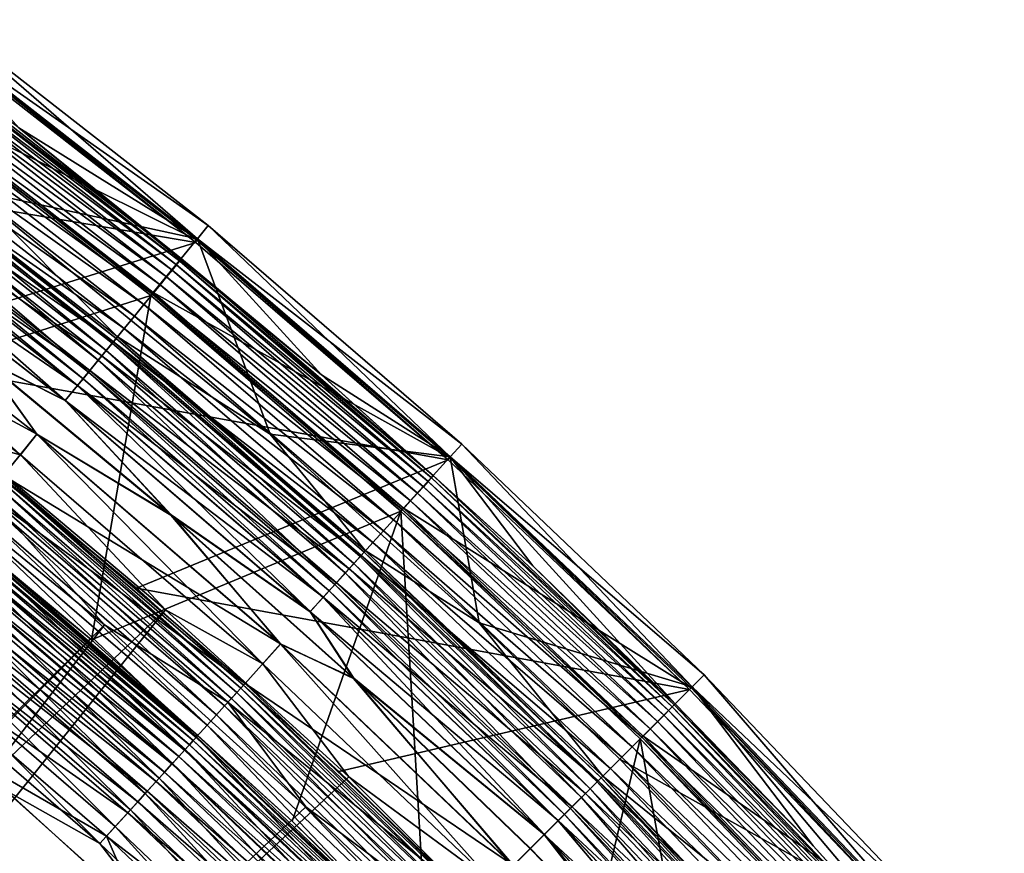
# Model space of a CAD drawing. Header units: metres. Extents: x -901 to 901, y -486 to 401.
# Tile 362 of 362: x 822 to 851, y 337 to 361. Entities that reach past the tile are written whole.
import ezdxf

# ---------------------------------------------------------------- set-up
doc = ezdxf.new("R2010")
doc.units = ezdxf.units.M

msp = doc.modelspace()

# ---------------------------------------------------------------- linework, layer by layer
at = {"layer": 'top'}
for points in [[(819.42395, 360.768036, -98), (818.232483, 359.16156, -98), (827.133362, 354.751526, -98)], [(827.106201, 354.669983, -107.314049), (819.402283, 360.676544, -107.314049), (819.42395, 360.768036, -98)], [(827.133362, 354.751526, -98), (827.106201, 354.669983, -107.314049), (819.42395, 360.768036, -98)], [(827.106201, 354.669983, -107.314049), (808.000305, 357.916626, -613.146606), (819.402283, 360.676544, -107.314049)], [(825.789246, 353.113708, -107.279144), (818.161804, 359.066254, -107.279144), (815.656799, 349.89209, -613.111694)], [(825.864502, 353.205475, -98), (818.232483, 359.16156, -98), (818.161804, 359.066254, -107.279144)], [(825.789246, 353.113708, -107.279144), (825.864502, 353.205475, -98), (818.161804, 359.066254, -107.279144)], [(818.232483, 359.16156, -98), (825.864502, 353.205475, -98), (827.133362, 354.751526, -98)], [(816.877258, 351.476166, -613.146606), (808.000305, 357.916626, -613.146606), (827.106201, 354.669983, -107.314049)], [(827.133362, 354.751526, -98), (825.864502, 353.205475, -98), (834.538269, 348.363983, -98)], [(834.499084, 348.295441, -107.314049), (827.106201, 354.669983, -107.314049), (827.133362, 354.751526, -98)], [(834.538269, 348.363983, -98), (834.499084, 348.295441, -107.314049), (827.133362, 354.751526, -98)], [(834.499084, 348.295441, -107.314049), (816.877258, 351.476166, -613.146606), (827.106201, 354.669983, -107.314049)], [(824.058167, 343.024353, -613.111694), (825.789246, 353.113708, -107.279144), (815.656799, 349.89209, -613.111694)], [(833.115417, 346.794098, -107.279144), (825.789246, 353.113708, -107.279144), (824.058167, 343.024353, -613.111694)], [(833.195068, 346.88205, -98), (825.864502, 353.205475, -98), (825.789246, 353.113708, -107.279144)], [(833.115417, 346.794098, -107.279144), (833.195068, 346.88205, -98), (825.789246, 353.113708, -107.279144)], [(825.864502, 353.205475, -98), (833.195068, 346.88205, -98), (834.538269, 348.363983, -98)], [(816.877258, 351.476166, -613.146606), (825.368408, 344.534973, -613.146606), (821.435547, 347.788361, -613.819397)], [(825.368408, 344.534973, -613.146606), (816.877258, 351.476166, -613.146606), (834.499084, 348.295441, -107.314049)], [(820.174988, 346.252655, -613.591614), (824.058167, 343.024353, -613.111694), (815.656799, 349.89209, -613.111694)], [(834.538269, 348.363983, -98), (833.195068, 346.88205, -98), (841.62085, 341.62085, -98)], [(841.566772, 341.567169, -107.314049), (834.499084, 348.295441, -107.314049), (834.538269, 348.363983, -98)], [(841.62085, 341.62085, -98), (841.566772, 341.567169, -107.314049), (834.538269, 348.363983, -98)], [(841.566772, 341.567169, -107.314049), (825.368408, 344.534973, -613.146606), (834.499084, 348.295441, -107.314049)], [(821.365723, 347.703308, -614.487244), (821.435547, 347.788361, -613.819397), (828.429077, 341.61319, -614.487244)], [(821.435547, 347.788361, -613.819397), (828.502991, 341.694733, -613.819397), (828.429077, 341.61319, -614.487244)], [(821.435547, 347.788361, -613.819397), (825.368408, 344.534973, -613.146606), (828.502991, 341.694733, -613.819397)], [(821.105286, 347.386017, -615.778259), (821.25531, 347.568848, -615.142639), (828.153381, 341.309021, -615.778259)], [(821.25531, 347.568848, -615.142639), (821.365723, 347.703308, -614.487244), (828.312256, 341.484283, -615.142639)], [(821.25531, 347.568848, -615.142639), (828.312256, 341.484283, -615.142639), (828.153381, 341.309021, -615.778259)], [(821.365723, 347.703308, -614.487244), (828.429077, 341.61319, -614.487244), (828.312256, 341.484283, -615.142639)], [(820.916626, 347.156158, -616.387024), (821.105286, 347.386017, -615.778259), (827.953674, 341.088715, -616.387024)], [(821.105286, 347.386017, -615.778259), (828.153381, 341.309021, -615.778259), (827.953674, 341.088715, -616.387024)], [(820.691467, 346.881836, -616.963562), (820.916626, 347.156158, -616.387024), (827.715332, 340.825775, -616.963562)], [(820.916626, 347.156158, -616.387024), (827.953674, 341.088715, -616.387024), (827.715332, 340.825775, -616.963562)], [(820.43219, 346.565948, -617.502808), (820.691467, 346.881836, -616.963562), (827.440857, 340.522949, -617.502808)], [(820.691467, 346.881836, -616.963562), (827.715332, 340.825775, -616.963562), (827.440857, 340.522949, -617.502808)], [(829.930359, 337.71463, -613.111694), (833.115417, 346.794098, -107.279144), (824.058167, 343.024353, -613.111694)], [(833.115417, 346.794098, -107.279144), (829.930359, 337.71463, -613.111694), (833.879395, 333.879395, -613.111694)], [(840.206604, 340.206604, -98), (833.195068, 346.88205, -98), (833.115417, 346.794098, -107.279144)], [(840.122681, 340.12265, -107.279144), (840.206604, 340.206604, -98), (833.115417, 346.794098, -107.279144)], [(840.122681, 340.12265, -107.279144), (833.115417, 346.794098, -107.279144), (833.879395, 333.879395, -613.111694)], [(833.195068, 346.88205, -98), (840.206604, 340.206604, -98), (841.62085, 341.62085, -98)], [(820.141052, 346.211304, -617.999878), (820.43219, 346.565948, -617.502808), (827.132751, 340.183014, -617.999878)], [(820.43219, 346.565948, -617.502808), (827.440857, 340.522949, -617.502808), (827.132751, 340.183014, -617.999878)], [(819.820679, 345.820984, -618.449951), (820.141052, 346.211304, -617.999878), (826.793579, 339.808868, -618.449951)], [(819.939453, 345.965637, -614.98877), (827.032593, 340.07254, -614.5354), (820.046448, 346.096039, -614.5354)], [(820.046448, 346.096039, -614.5354), (827.115967, 340.164459, -614.067932), (820.125183, 346.191956, -614.067932)], [(820.046448, 346.096039, -614.5354), (827.032593, 340.07254, -614.5354), (827.115967, 340.164459, -614.067932)], [(827.16864, 340.222626, -613.591614), (820.174988, 346.252655, -613.591614), (820.125183, 346.191956, -614.067932)], [(820.125183, 346.191956, -614.067932), (827.115967, 340.164459, -614.067932), (827.16864, 340.222626, -613.591614)], [(820.141052, 346.211304, -617.999878), (827.132751, 340.183014, -617.999878), (826.793579, 339.808868, -618.449951)], [(824.058167, 343.024353, -613.111694), (820.174988, 346.252655, -613.591614), (827.16864, 340.222626, -613.591614)], [(819.47406, 345.398682, -618.849182), (819.820679, 345.820984, -618.449951), (826.426697, 339.404053, -618.849182)], [(826.776855, 339.790375, -615.422974), (819.804871, 345.801697, -615.422974), (819.644287, 345.606049, -615.834167)], [(819.804871, 345.801697, -615.422974), (826.919312, 339.94754, -614.98877), (819.939453, 345.965637, -614.98877)], [(819.804871, 345.801697, -615.422974), (826.776855, 339.790375, -615.422974), (826.919312, 339.94754, -614.98877)], [(819.820679, 345.820984, -618.449951), (826.793579, 339.808868, -618.449951), (826.426697, 339.404053, -618.849182)], [(819.939453, 345.965637, -614.98877), (826.919312, 339.94754, -614.98877), (827.032593, 340.07254, -614.5354)], [(826.606873, 339.602844, -615.834167), (819.644287, 345.606049, -615.834167), (819.459351, 345.380737, -616.218872)], [(826.606873, 339.602844, -615.834167), (826.776855, 339.790375, -615.422974), (819.644287, 345.606049, -615.834167)], [(819.104431, 344.948334, -619.19397), (819.47406, 345.398682, -618.849182), (826.0354, 338.972382, -619.19397)], [(826.411072, 339.386841, -616.218872), (819.459351, 345.380737, -616.218872), (819.251709, 345.127777, -616.573364)], [(826.411072, 339.386841, -616.218872), (826.606873, 339.602844, -615.834167), (819.459351, 345.380737, -616.218872)], [(819.47406, 345.398682, -618.849182), (826.426697, 339.404053, -618.849182), (826.0354, 338.972382, -619.19397)], [(818.714966, 344.473877, -619.480652), (819.104431, 344.948334, -619.19397), (825.623169, 338.517578, -619.480652)], [(826.191345, 339.144379, -616.573364), (819.251709, 345.127777, -616.573364), (819.023193, 344.849365, -616.894409)], [(819.104431, 344.948334, -619.19397), (826.0354, 338.972382, -619.19397), (825.623169, 338.517578, -619.480652)], [(826.411072, 339.386841, -616.218872), (819.251709, 345.127777, -616.573364), (826.191345, 339.144379, -616.573364)], [(825.949402, 338.877502, -616.894409), (819.023193, 344.849365, -616.894409), (818.776001, 344.548157, -617.179138)], [(826.191345, 339.144379, -616.573364), (819.023193, 344.849365, -616.894409), (825.949402, 338.877502, -616.894409)], [(818.309204, 343.979462, -619.706055), (818.714966, 344.473877, -619.480652), (825.193604, 338.04364, -619.706055)], [(818.512329, 344.226929, -617.425049), (825.687683, 338.588776, -617.179138), (818.776001, 344.548157, -617.179138)], [(818.714966, 344.473877, -619.480652), (825.623169, 338.517578, -619.480652), (825.193604, 338.04364, -619.706055)], [(818.776001, 344.548157, -617.179138), (825.687683, 338.588776, -617.179138), (825.949402, 338.877502, -616.894409)], [(825.368408, 344.534973, -613.146606), (831.302612, 339.169159, -613.146606), (828.502991, 341.694733, -613.819397)], [(841.566772, 341.567169, -107.314049), (831.302612, 339.169159, -613.146606), (825.368408, 344.534973, -613.146606)], [(825.40863, 338.280884, -617.425049), (818.512329, 344.226929, -617.425049), (818.234558, 343.888519, -617.629578)], [(825.687683, 338.588776, -617.179138), (818.512329, 344.226929, -617.425049), (825.40863, 338.280884, -617.425049)], [(825.114563, 337.956482, -617.629578), (818.234558, 343.888519, -617.629578), (817.647156, 343.172913, -617.90625)], [(817.891479, 343.470581, -619.86853), (818.309204, 343.979462, -619.706055), (824.751465, 337.555847, -619.86853)], [(825.40863, 338.280884, -617.425049), (818.234558, 343.888519, -617.629578), (825.114563, 337.956482, -617.629578)], [(818.309204, 343.979462, -619.706055), (825.193604, 338.04364, -619.706055), (824.751465, 337.555847, -619.86853)], [(817.466675, 342.952972, -619.966919), (817.891479, 343.470581, -619.86853), (824.301758, 337.059692, -619.966919)], [(817.891479, 343.470581, -619.86853), (824.751465, 337.555847, -619.86853), (824.301758, 337.059692, -619.966919)], [(817.647156, 343.172913, -617.90625), (820.340759, 339.662231, -618), (824.492798, 337.270508, -617.90625)], [(817.647156, 343.172913, -617.90625), (824.492798, 337.270508, -617.90625), (825.114563, 337.956482, -617.629578)], [(824.301758, 337.059692, -619.966919), (821.566162, 338.597748, -620), (817.466675, 342.952972, -619.966919)], [(829.930359, 337.71463, -613.111694), (824.058167, 343.024353, -613.111694), (827.16864, 340.222626, -613.591614)], [(828.153381, 341.309021, -615.778259), (828.312256, 341.484283, -615.142639), (834.893616, 334.893616, -615.778259)], [(828.312256, 341.484283, -615.142639), (828.429077, 341.61319, -614.487244), (835.060852, 335.060852, -615.142639)], [(828.312256, 341.484283, -615.142639), (835.060852, 335.060852, -615.142639), (834.893616, 334.893616, -615.778259)], [(828.429077, 341.61319, -614.487244), (828.502991, 341.694733, -613.819397), (835.183899, 335.183868, -614.487244)], [(828.429077, 341.61319, -614.487244), (835.183899, 335.183868, -614.487244), (835.060852, 335.060852, -615.142639)], [(828.502991, 341.694733, -613.819397), (835.261719, 335.261719, -613.819397), (835.183899, 335.183868, -614.487244)], [(828.502991, 341.694733, -613.819397), (831.302612, 339.169159, -613.146606), (835.261719, 335.261719, -613.819397)], [(835.293396, 335.293396, -613.146606), (831.302612, 339.169159, -613.146606), (841.566772, 341.567169, -107.314049)], [(848.295044, 334.49942, -107.314049), (835.293396, 335.293396, -613.146606), (841.566772, 341.567169, -107.314049)], [(841.62085, 341.62085, -98), (840.206604, 340.206604, -98), (848.364014, 334.538269, -98)], [(848.295044, 334.49942, -107.314049), (841.566772, 341.567169, -107.314049), (841.62085, 341.62085, -98)], [(848.364014, 334.538269, -98), (848.295044, 334.49942, -107.314049), (841.62085, 341.62085, -98)], [(827.953674, 341.088715, -616.387024), (828.153381, 341.309021, -615.778259), (834.68335, 334.68335, -616.387024)], [(828.153381, 341.309021, -615.778259), (834.893616, 334.893616, -615.778259), (834.68335, 334.68335, -616.387024)], [(827.715332, 340.825775, -616.963562), (827.953674, 341.088715, -616.387024), (834.432373, 334.432404, -616.963562)], [(827.953674, 341.088715, -616.387024), (834.68335, 334.68335, -616.387024), (834.432373, 334.432404, -616.963562)], [(827.440857, 340.522949, -617.502808), (827.715332, 340.825775, -616.963562), (834.143433, 334.143402, -617.502808)], [(827.715332, 340.825775, -616.963562), (834.432373, 334.432404, -616.963562), (834.143433, 334.143402, -617.502808)], [(827.132751, 340.183014, -617.999878), (827.440857, 340.522949, -617.502808), (833.81897, 333.81897, -617.999878)], [(827.440857, 340.522949, -617.502808), (834.143433, 334.143402, -617.502808), (833.81897, 333.81897, -617.999878)], [(826.793579, 339.808868, -618.449951), (827.132751, 340.183014, -617.999878), (833.461914, 333.461914, -618.449951)], [(826.919312, 339.94754, -614.98877), (833.713562, 333.713531, -614.5354), (827.032593, 340.07254, -614.5354)], [(827.032593, 340.07254, -614.5354), (833.80127, 333.80127, -614.067932), (827.115967, 340.164459, -614.067932)], [(827.032593, 340.07254, -614.5354), (833.713562, 333.713531, -614.5354), (833.80127, 333.80127, -614.067932)], [(827.115967, 340.164459, -614.067932), (833.856812, 333.856781, -613.591614), (827.16864, 340.222626, -613.591614)], [(827.115967, 340.164459, -614.067932), (833.80127, 333.80127, -614.067932), (833.856812, 333.856781, -613.591614)], [(827.132751, 340.183014, -617.999878), (833.81897, 333.81897, -617.999878), (833.461914, 333.461914, -618.449951)], [(827.16864, 340.222626, -613.591614), (833.856812, 333.856781, -613.591614), (829.930359, 337.71463, -613.111694)], [(840.122681, 340.12265, -107.279144), (833.879395, 333.879395, -613.111694), (837.714661, 329.930359, -613.111694)], [(843.024353, 324.058167, -613.111694), (840.122681, 340.12265, -107.279144), (837.714661, 329.930359, -613.111694)], [(846.88208, 333.195099, -98), (840.206604, 340.206604, -98), (840.122681, 340.12265, -107.279144)], [(846.794128, 333.115387, -107.279144), (846.88208, 333.195099, -98), (840.122681, 340.12265, -107.279144)], [(846.794128, 333.115387, -107.279144), (840.122681, 340.12265, -107.279144), (843.024353, 324.058167, -613.111694)], [(840.206604, 340.206604, -98), (846.88208, 333.195099, -98), (848.364014, 334.538269, -98)], [(826.426697, 339.404053, -618.849182), (826.793579, 339.808868, -618.449951), (833.075562, 333.075592, -618.849182)], [(833.444275, 333.444275, -615.422974), (826.776855, 339.790375, -615.422974), (826.606873, 339.602844, -615.834167)], [(826.919312, 339.94754, -614.98877), (826.776855, 339.790375, -615.422974), (833.594238, 333.594238, -614.98877)], [(826.776855, 339.790375, -615.422974), (833.444275, 333.444275, -615.422974), (833.594238, 333.594238, -614.98877)], [(826.793579, 339.808868, -618.449951), (833.461914, 333.461914, -618.449951), (833.075562, 333.075592, -618.849182)], [(826.919312, 339.94754, -614.98877), (833.594238, 333.594238, -614.98877), (833.713562, 333.713531, -614.5354)], [(825.43811, 335.10556, -618), (820.340759, 339.662231, -618), (796.362305, 329.929504, -618)], [(820.340759, 339.662231, -618), (825.43811, 335.10556, -618), (824.492798, 337.270508, -617.90625)], [(833.265259, 333.265289, -615.834167), (826.606873, 339.602844, -615.834167), (826.411072, 339.386841, -616.218872)], [(833.265259, 333.265289, -615.834167), (833.444275, 333.444275, -615.422974), (826.606873, 339.602844, -615.834167)], [(832.827759, 332.827759, -616.573364), (826.191345, 339.144379, -616.573364), (825.949402, 338.877502, -616.894409)], [(826.0354, 338.972382, -619.19397), (826.426697, 339.404053, -618.849182), (832.663574, 332.663605, -619.19397)], [(833.059143, 333.059143, -616.218872), (826.411072, 339.386841, -616.218872), (826.191345, 339.144379, -616.573364)], [(833.059143, 333.059143, -616.218872), (826.191345, 339.144379, -616.573364), (832.827759, 332.827759, -616.573364)], [(833.059143, 333.059143, -616.218872), (833.265259, 333.265289, -615.834167), (826.411072, 339.386841, -616.218872)], [(826.426697, 339.404053, -618.849182), (833.075562, 333.075592, -618.849182), (832.663574, 332.663605, -619.19397)], [(831.302612, 339.169159, -613.146606), (835.293396, 335.293396, -613.146606), (835.261719, 335.261719, -613.819397)], [(825.623169, 338.517578, -619.480652), (826.0354, 338.972382, -619.19397), (832.229553, 332.229553, -619.480652)], [(825.687683, 338.588776, -617.179138), (832.573059, 332.573059, -616.894409), (825.949402, 338.877502, -616.894409)], [(825.949402, 338.877502, -616.894409), (832.573059, 332.573059, -616.894409), (832.827759, 332.827759, -616.573364)], [(826.0354, 338.972382, -619.19397), (832.663574, 332.663605, -619.19397), (832.229553, 332.229553, -619.480652)], [(821.566162, 338.597748, -620), (826.742859, 333.882751, -620), (796.362305, 329.929504, -620)], [(826.742859, 333.882751, -620), (821.566162, 338.597748, -620), (824.301758, 337.059692, -619.966919)], [(832.297485, 332.297516, -617.179138), (825.687683, 338.588776, -617.179138), (825.40863, 338.280884, -617.425049)], [(832.573059, 332.573059, -616.894409), (825.687683, 338.588776, -617.179138), (832.297485, 332.297516, -617.179138)], [(832.003662, 332.003662, -617.425049), (825.40863, 338.280884, -617.425049), (825.114563, 337.956482, -617.629578)], [(825.193604, 338.04364, -619.706055), (825.623169, 338.517578, -619.480652), (831.777283, 331.777252, -619.706055)], [(832.297485, 332.297516, -617.179138), (825.40863, 338.280884, -617.425049), (832.003662, 332.003662, -617.425049)], [(825.623169, 338.517578, -619.480652), (832.229553, 332.229553, -619.480652), (831.777283, 331.777252, -619.706055)], [(824.751465, 337.555847, -619.86853), (825.193604, 338.04364, -619.706055), (831.311707, 331.311737, -619.86853)], [(825.193604, 338.04364, -619.706055), (831.777283, 331.777252, -619.706055), (831.311707, 331.311737, -619.86853)], [(825.114563, 337.956482, -617.629578), (824.492798, 337.270508, -617.90625), (831.694031, 331.694061, -617.629578)], [(825.114563, 337.956482, -617.629578), (831.694031, 331.694061, -617.629578), (832.003662, 332.003662, -617.425049)], [(833.856812, 333.856781, -613.591614), (833.879395, 333.879395, -613.111694), (829.930359, 337.71463, -613.111694)], [(824.301758, 337.059692, -619.966919), (824.751465, 337.555847, -619.86853), (830.838196, 330.838226, -619.966919)], [(824.751465, 337.555847, -619.86853), (831.311707, 331.311737, -619.86853), (830.838196, 330.838226, -619.966919)], [(824.492798, 337.270508, -617.90625), (825.43811, 335.10556, -618), (831.039429, 331.039398, -617.90625)], [(824.492798, 337.270508, -617.90625), (831.039429, 331.039398, -617.90625), (831.694031, 331.694061, -617.629578)], [(830.838196, 330.838226, -619.966919), (826.742859, 333.882751, -620), (824.301758, 337.059692, -619.966919)]]:
    msp.add_3dface(points, dxfattribs=at)
at = {"layer": 'top0'}
for points in [[(819.445557, 360.797913, -87), (827.156555, 354.780212, -87), (820.529846, 356.217529, -87)], [(821.929138, 358.033752, -5.947641), (827.156555, 354.780212, -87), (819.445557, 360.797913, -87)], [(826.694031, 354.195435, -5.365363), (819.014832, 360.187073, -5.365363), (818.960876, 360.114258, -4.786941)], [(821.929138, 358.033752, -5.947641), (819.014832, 360.187073, -5.365363), (826.694031, 354.195435, -5.365363)], [(818.754028, 359.835449, -3.667668), (826.543701, 354.012299, -4.218875), (818.873718, 359.996765, -4.218875)], [(826.636536, 354.125397, -4.786941), (818.960876, 360.114258, -4.786941), (818.873718, 359.996765, -4.218875)], [(818.873718, 359.996765, -4.218875), (826.543701, 354.012299, -4.218875), (826.636536, 354.125397, -4.786941)], [(826.694031, 354.195435, -5.365363), (818.960876, 360.114258, -4.786941), (826.636536, 354.125397, -4.786941)], [(818.42157, 359.387268, -2.639013), (826.255188, 353.660767, -3.139467), (818.602783, 359.631531, -3.139467)], [(826.41626, 353.857056, -3.667668), (818.754028, 359.835449, -3.667668), (818.602783, 359.631531, -3.139467)], [(818.602783, 359.631531, -3.139467), (826.255188, 353.660767, -3.139467), (826.41626, 353.857056, -3.667668)], [(826.543701, 354.012299, -4.218875), (818.754028, 359.835449, -3.667668), (826.41626, 353.857056, -3.667668)], [(818.212402, 359.105286, -2.170691), (826.062256, 353.42572, -2.639013), (818.42157, 359.387268, -2.639013)], [(818.42157, 359.387268, -2.639013), (826.062256, 353.42572, -2.639013), (826.255188, 353.660767, -3.139467)], [(817.977173, 358.788147, -1.738888), (825.839478, 353.154327, -2.170691), (818.212402, 359.105286, -2.170691)], [(818.212402, 359.105286, -2.170691), (825.839478, 353.154327, -2.170691), (826.062256, 353.42572, -2.639013)], [(825.588989, 352.849091, -1.738888), (817.977173, 358.788147, -1.738888), (817.717834, 358.438599, -1.34779)], [(825.588989, 352.849091, -1.738888), (825.839478, 353.154327, -2.170691), (817.977173, 358.788147, -1.738888)], [(825.312805, 352.512665, -1.34779), (817.717834, 358.438599, -1.34779), (817.437012, 358.060028, -1.000777)], [(825.312805, 352.512665, -1.34779), (825.588989, 352.849091, -1.738888), (817.717834, 358.438599, -1.34779)], [(825.013794, 352.148346, -1.000777), (817.437012, 358.060028, -1.000777), (817.137329, 357.655975, -0.70103)], [(825.013794, 352.148346, -1.000777), (825.312805, 352.512665, -1.34779), (817.437012, 358.060028, -1.000777)], [(821.929138, 358.033752, -5.947641), (830.792236, 350.788452, -5.947641), (827.156555, 354.780212, -87)], [(830.792236, 350.788452, -5.947641), (821.929138, 358.033752, -5.947641), (826.694031, 354.195435, -5.365363)], [(824.69458, 351.75946, -0.70103), (817.137329, 357.655975, -0.70103), (816.82135, 357.230011, -0.451727)], [(816.942566, 357.393433, -4.312942), (817.107971, 357.616394, -4.82471), (824.487183, 351.506775, -4.312942)], [(817.107971, 357.616394, -4.82471), (817.210876, 357.755096, -5.381563), (824.66333, 351.721375, -4.82471)], [(817.107971, 357.616394, -4.82471), (824.66333, 351.721375, -4.82471), (824.487183, 351.506775, -4.312942)], [(824.69458, 351.75946, -0.70103), (825.013794, 352.148346, -1.000777), (817.137329, 357.655975, -0.70103)], [(817.210876, 357.755096, -5.381563), (817.237122, 357.820129, -5.959025), (824.772888, 351.854858, -5.381563)], [(817.210876, 357.755096, -5.381563), (824.772888, 351.854858, -5.381563), (824.66333, 351.721375, -4.82471)], [(817.237122, 357.820129, -5.959025), (824.804626, 351.914398, -5.959025), (824.772888, 351.854858, -5.381563)], [(824.804626, 351.914398, -5.959025), (817.237122, 357.820129, -5.959025), (820.529846, 356.217529, -87)], [(816.721436, 357.095337, -3.865118), (816.942566, 357.393433, -4.312942), (824.251709, 351.21991, -3.865118)], [(816.942566, 357.393433, -4.312942), (824.487183, 351.506775, -4.312942), (824.251709, 351.21991, -3.865118)], [(816.452759, 356.733093, -3.497899), (816.721436, 357.095337, -3.865118), (823.965576, 350.871277, -3.497899)], [(824.358093, 351.349487, -0.451727), (816.82135, 357.230011, -0.451727), (816.491943, 356.785919, -0.255695)], [(816.721436, 357.095337, -3.865118), (824.251709, 351.21991, -3.865118), (823.965576, 350.871277, -3.497899)], [(824.358093, 351.349487, -0.451727), (824.69458, 351.75946, -0.70103), (816.82135, 357.230011, -0.451727)], [(824.007324, 350.922089, -0.255695), (816.491943, 356.785919, -0.255695), (816.152771, 356.328674, -0.114353)], [(816.30365, 356.532074, -3.348771), (816.452759, 356.733093, -3.497899), (823.806763, 350.677795, -3.348771)], [(816.452759, 356.733093, -3.497899), (823.965576, 350.871277, -3.497899), (823.806763, 350.677795, -3.348771)], [(824.007324, 350.922089, -0.255695), (824.358093, 351.349487, -0.451727), (816.491943, 356.785919, -0.255695)], [(816.146423, 356.32016, -3.22474), (816.30365, 356.532074, -3.348771), (823.639343, 350.473846, -3.22474)], [(816.30365, 356.532074, -3.348771), (823.806763, 350.677795, -3.348771), (823.639343, 350.473846, -3.22474)], [(823.646118, 350.482056, -0.114353), (816.152771, 356.328674, -0.114353), (815.807678, 355.863525, -0.028766)], [(815.813782, 355.871735, -3.056892), (816.146423, 356.32016, -3.22474), (823.285156, 350.042267, -3.056892)], [(816.146423, 356.32016, -3.22474), (823.639343, 350.473846, -3.22474), (823.285156, 350.042267, -3.056892)], [(823.646118, 350.482056, -0.114353), (824.007324, 350.922089, -0.255695), (816.152771, 356.328674, -0.114353)], [(829.289917, 349.056427, -87), (824.804626, 351.914398, -5.959025), (820.529846, 356.217529, -87)], [(820.529846, 356.217529, -87), (827.156555, 354.780212, -87), (829.289917, 349.056427, -87)], [(815.807678, 355.863525, -0.028766), (820.847595, 351.257782), (823.278625, 350.034363, -0.028766)], [(823.278625, 350.034363, -0.028766), (823.646118, 350.482056, -0.114353), (815.807678, 355.863525, -0.028766)], [(823.285156, 350.042267, -3.056892), (820.856873, 351.269318, -3), (815.813782, 355.871735, -3.056892)], [(822.457642, 349.054596), (815.033264, 354.848602), (814.11853, 353.586395, -0.204445)], [(821.972351, 348.442871, -3.101714), (814.581055, 354.2099, -3.101714), (815.030884, 354.845398, -3)], [(822.455078, 349.051483, -3), (821.972351, 348.442871, -3.101714), (815.030884, 354.845398, -3)], [(815.030884, 354.845398, -3), (820.856873, 351.269318, -3), (822.455078, 349.051483, -3)], [(822.457642, 349.054596), (820.847595, 351.257782), (815.033264, 354.848602)], [(827.156555, 354.780212, -87), (834.562927, 348.391418, -87), (829.289917, 349.056427, -87)], [(830.792236, 350.788452, -5.947641), (834.562927, 348.391418, -87), (827.156555, 354.780212, -87)], [(821.972351, 348.442871, -3.101714), (820.303406, 348.878296, -3.399924), (814.581055, 354.2099, -3.101714)], [(834.069519, 347.836212, -5.365363), (826.694031, 354.195435, -5.365363), (826.636536, 354.125397, -4.786941)], [(830.792236, 350.788452, -5.947641), (826.694031, 354.195435, -5.365363), (834.069519, 347.836212, -5.365363)], [(826.255188, 353.660767, -3.139467), (833.775513, 347.511841, -3.667668), (826.41626, 353.857056, -3.667668)], [(833.9104, 347.660645, -4.218875), (826.543701, 354.012299, -4.218875), (826.41626, 353.857056, -3.667668)], [(826.41626, 353.857056, -3.667668), (833.775513, 347.511841, -3.667668), (833.9104, 347.660645, -4.218875)], [(826.543701, 354.012299, -4.218875), (834.008667, 347.769043, -4.786941), (826.636536, 354.125397, -4.786941)], [(834.008667, 347.769043, -4.786941), (826.543701, 354.012299, -4.218875), (833.9104, 347.660645, -4.218875)], [(826.636536, 354.125397, -4.786941), (834.008667, 347.769043, -4.786941), (834.069519, 347.836212, -5.365363)], [(821.479858, 347.842804, -0.204445), (822.457642, 349.054596), (814.11853, 353.586395, -0.204445)], [(826.062256, 353.42572, -2.639013), (833.60498, 347.3237, -3.139467), (826.255188, 353.660767, -3.139467)], [(826.255188, 353.660767, -3.139467), (833.60498, 347.3237, -3.139467), (833.775513, 347.511841, -3.667668)], [(825.839478, 353.154327, -2.170691), (833.400757, 347.098389, -2.639013), (826.062256, 353.42572, -2.639013)], [(826.062256, 353.42572, -2.639013), (833.400757, 347.098389, -2.639013), (833.60498, 347.3237, -3.139467)], [(833.164917, 346.838226, -2.170691), (825.839478, 353.154327, -2.170691), (825.588989, 352.849091, -1.738888)], [(833.164917, 346.838226, -2.170691), (833.400757, 347.098389, -2.639013), (825.839478, 353.154327, -2.170691)], [(832.899719, 346.545654, -1.738888), (825.588989, 352.849091, -1.738888), (825.312805, 352.512665, -1.34779)], [(832.899719, 346.545654, -1.738888), (833.164917, 346.838226, -2.170691), (825.588989, 352.849091, -1.738888)], [(832.607422, 346.223175, -1.34779), (825.312805, 352.512665, -1.34779), (825.013794, 352.148346, -1.000777)], [(832.607422, 346.223175, -1.34779), (832.899719, 346.545654, -1.738888), (825.312805, 352.512665, -1.34779)], [(832.290894, 345.873932, -1.000777), (825.013794, 352.148346, -1.000777), (824.69458, 351.75946, -0.70103)], [(832.290894, 345.873932, -1.000777), (832.607422, 346.223175, -1.34779), (825.013794, 352.148346, -1.000777)], [(824.66333, 351.721375, -4.82471), (824.772888, 351.854858, -5.381563), (831.919922, 345.464661, -4.82471)], [(824.772888, 351.854858, -5.381563), (824.804626, 351.914398, -5.959025), (832.035889, 345.592621, -5.381563)], [(824.772888, 351.854858, -5.381563), (832.035889, 345.592621, -5.381563), (831.919922, 345.464661, -4.82471)], [(824.804626, 351.914398, -5.959025), (832.073242, 345.64447, -5.959025), (832.035889, 345.592621, -5.381563)], [(832.073242, 345.64447, -5.959025), (824.804626, 351.914398, -5.959025), (829.289917, 349.056427, -87)], [(831.953003, 345.50119, -0.70103), (824.69458, 351.75946, -0.70103), (824.358093, 351.349487, -0.451727)], [(824.487183, 351.506775, -4.312942), (824.66333, 351.721375, -4.82471), (831.733459, 345.258972, -4.312942)], [(824.66333, 351.721375, -4.82471), (831.919922, 345.464661, -4.82471), (831.733459, 345.258972, -4.312942)], [(831.953003, 345.50119, -0.70103), (832.290894, 345.873932, -1.000777), (824.69458, 351.75946, -0.70103)], [(820.847595, 351.257782), (826.377075, 346.674042), (823.278625, 350.034363, -0.028766)], [(826.377075, 346.674042), (820.847595, 351.257782), (822.457642, 349.054596)], [(826.38678, 346.685242, -3), (820.856873, 351.269318, -3), (823.285156, 350.042267, -3.056892)], [(820.856873, 351.269318, -3), (826.38678, 346.685242, -3), (822.455078, 349.051483, -3)], [(831.596802, 345.108215, -0.451727), (824.358093, 351.349487, -0.451727), (824.007324, 350.922089, -0.255695)], [(824.251709, 351.21991, -3.865118), (824.487183, 351.506775, -4.312942), (831.484192, 344.983978, -3.865118)], [(831.596802, 345.108215, -0.451727), (831.953003, 345.50119, -0.70103), (824.358093, 351.349487, -0.451727)], [(824.487183, 351.506775, -4.312942), (831.733459, 345.258972, -4.312942), (831.484192, 344.983978, -3.865118)], [(823.965576, 350.871277, -3.497899), (824.251709, 351.21991, -3.865118), (831.181274, 344.64978, -3.497899)], [(824.251709, 351.21991, -3.865118), (831.484192, 344.983978, -3.865118), (831.181274, 344.64978, -3.497899)], [(823.639343, 350.473846, -3.22474), (823.806763, 350.677795, -3.348771), (830.835999, 344.268829, -3.22474)], [(831.225464, 344.698517, -0.255695), (824.007324, 350.922089, -0.255695), (823.646118, 350.482056, -0.114353)], [(823.806763, 350.677795, -3.348771), (823.965576, 350.871277, -3.497899), (831.013184, 344.464325, -3.348771)], [(823.806763, 350.677795, -3.348771), (831.013184, 344.464325, -3.348771), (830.835999, 344.268829, -3.22474)], [(823.965576, 350.871277, -3.497899), (831.181274, 344.64978, -3.497899), (831.013184, 344.464325, -3.348771)], [(831.225464, 344.698517, -0.255695), (831.596802, 345.108215, -0.451727), (824.007324, 350.922089, -0.255695)], [(830.792236, 350.788452, -5.947641), (836.983276, 345.190277, -5.947641), (834.562927, 348.391418, -87)], [(836.983276, 345.190277, -5.947641), (830.792236, 350.788452, -5.947641), (834.069519, 347.836212, -5.365363)], [(830.84314, 344.276703, -0.114353), (823.646118, 350.482056, -0.114353), (823.278625, 350.034363, -0.028766)], [(823.285156, 350.042267, -3.056892), (823.639343, 350.473846, -3.22474), (830.460999, 343.855133, -3.056892)], [(823.639343, 350.473846, -3.22474), (830.835999, 344.268829, -3.22474), (830.460999, 343.855133, -3.056892)], [(830.84314, 344.276703, -0.114353), (831.225464, 344.698517, -0.255695), (823.646118, 350.482056, -0.114353)], [(816.009277, 350.350189, -0.803848), (788.569824, 308.014862, -29.814909), (824.436707, 343.46109, -0.803848)], [(816.009277, 350.350189, -0.803848), (824.436707, 343.46109, -0.803848), (821.008362, 347.268372, -0.456723)], [(823.278625, 350.034363, -0.028766), (826.377075, 346.674042), (830.454163, 343.847565, -0.028766)], [(830.454163, 343.847565, -0.028766), (830.84314, 344.276703, -0.114353), (823.278625, 350.034363, -0.028766)], [(830.460999, 343.855133, -3.056892), (826.38678, 346.685242, -3), (823.285156, 350.042267, -3.056892)], [(829.588745, 342.903259), (822.457642, 349.054596), (821.479858, 347.842804, -0.204445)], [(829.071411, 342.322021, -3.101714), (821.972351, 348.442871, -3.101714), (822.455078, 349.051483, -3)], [(829.58606, 342.900299, -3), (829.071411, 342.322021, -3.101714), (822.455078, 349.051483, -3)], [(822.455078, 349.051483, -3), (826.38678, 346.685242, -3), (829.58606, 342.900299, -3)], [(829.588745, 342.903259), (826.377075, 346.674042), (822.457642, 349.054596)], [(835.409851, 343.522583, -87), (832.073242, 345.64447, -5.959025), (829.289917, 349.056427, -87)], [(829.289917, 349.056427, -87), (834.562927, 348.391418, -87), (835.409851, 343.522583, -87)], [(789.547852, 309.118988, -32.412781), (820.303406, 348.878296, -3.399924), (826.218567, 343.902435, -3.399924)], [(826.218567, 343.902435, -3.399924), (820.303406, 348.878296, -3.399924), (821.972351, 348.442871, -3.101714)], [(829.071411, 342.322021, -3.101714), (826.218567, 343.902435, -3.399924), (821.972351, 348.442871, -3.101714)], [(834.562927, 348.391418, -87), (841.646912, 341.646912, -87), (835.409851, 343.522583, -87)], [(836.983276, 345.190277, -5.947641), (841.146729, 341.146759, -5.947641), (834.562927, 348.391418, -87)], [(834.562927, 348.391418, -87), (841.146729, 341.146759, -5.947641), (841.646912, 341.646912, -87)], [(821.479858, 347.842804, -0.204445), (821.008362, 347.268372, -0.456723), (828.550049, 341.746826, -0.204445)], [(828.550049, 341.746826, -0.204445), (829.588745, 342.903259), (821.479858, 347.842804, -0.204445)], [(834.008667, 347.769043, -4.786941), (841.122803, 341.122803, -5.365363), (834.069519, 347.836212, -5.365363)], [(834.069519, 347.836212, -5.365363), (841.122803, 341.122803, -5.365363), (836.983276, 345.190277, -5.947641)], [(833.60498, 347.3237, -3.139467), (840.813232, 340.813232, -3.667668), (833.775513, 347.511841, -3.667668)], [(833.775513, 347.511841, -3.667668), (840.955261, 340.955261, -4.218875), (833.9104, 347.660645, -4.218875)], [(833.775513, 347.511841, -3.667668), (840.813232, 340.813232, -3.667668), (840.955261, 340.955261, -4.218875)], [(841.058716, 341.058716, -4.786941), (834.008667, 347.769043, -4.786941), (833.9104, 347.660645, -4.218875)], [(833.9104, 347.660645, -4.218875), (840.955261, 340.955261, -4.218875), (841.058716, 341.058716, -4.786941)], [(841.122803, 341.122803, -5.365363), (834.008667, 347.769043, -4.786941), (841.058716, 341.058716, -4.786941)], [(821.008362, 347.268372, -0.456723), (828.050903, 341.196198, -0.456723), (828.550049, 341.746826, -0.204445)], [(821.008362, 347.268372, -0.456723), (824.436707, 343.46109, -0.803848), (828.050903, 341.196198, -0.456723)], [(833.400757, 347.098389, -2.639013), (840.633728, 340.633698, -3.139467), (833.60498, 347.3237, -3.139467)], [(833.60498, 347.3237, -3.139467), (840.633728, 340.633698, -3.139467), (840.813232, 340.813232, -3.667668)], [(840.41864, 340.41864, -2.639013), (833.400757, 347.098389, -2.639013), (833.164917, 346.838226, -2.170691)], [(840.41864, 340.41864, -2.639013), (840.633728, 340.633698, -3.139467), (833.400757, 347.098389, -2.639013)], [(826.377075, 346.674042), (831.731812, 341.887329), (830.454163, 343.847565, -0.028766)], [(831.731812, 341.887329), (826.377075, 346.674042), (829.588745, 342.903259)], [(831.741882, 341.898163, -3), (826.38678, 346.685242, -3), (830.460999, 343.855133, -3.056892)], [(826.38678, 346.685242, -3), (831.741882, 341.898163, -3), (829.58606, 342.900299, -3)], [(840.170349, 340.17038, -2.170691), (833.164917, 346.838226, -2.170691), (832.899719, 346.545654, -1.738888)], [(840.170349, 340.17038, -2.170691), (840.41864, 340.41864, -2.639013), (833.164917, 346.838226, -2.170691)], [(839.891174, 339.891144, -1.738888), (832.899719, 346.545654, -1.738888), (832.607422, 346.223175, -1.34779)], [(839.891174, 339.891144, -1.738888), (840.170349, 340.17038, -2.170691), (832.899719, 346.545654, -1.738888)], [(839.583374, 339.583405, -1.34779), (832.607422, 346.223175, -1.34779), (832.290894, 345.873932, -1.000777)], [(839.583374, 339.583405, -1.34779), (839.891174, 339.891144, -1.738888), (832.607422, 346.223175, -1.34779)], [(839.250061, 339.250092, -1.000777), (832.290894, 345.873932, -1.000777), (831.953003, 345.50119, -0.70103)], [(839.250061, 339.250092, -1.000777), (839.583374, 339.583405, -1.34779), (832.290894, 345.873932, -1.000777)], [(838.894348, 338.894348, -0.70103), (831.953003, 345.50119, -0.70103), (831.596802, 345.108215, -0.451727)], [(831.919922, 345.464661, -4.82471), (832.035889, 345.592621, -5.381563), (838.859497, 338.859497, -4.82471)], [(838.894348, 338.894348, -0.70103), (839.250061, 339.250092, -1.000777), (831.953003, 345.50119, -0.70103)], [(832.035889, 345.592621, -5.381563), (832.073242, 345.64447, -5.959025), (838.981628, 338.981628, -5.381563)], [(832.035889, 345.592621, -5.381563), (838.981628, 338.981628, -5.381563), (838.859497, 338.859497, -4.82471)], [(832.073242, 345.64447, -5.959025), (839.025391, 339.025421, -5.959025), (838.981628, 338.981628, -5.381563)], [(839.025391, 339.025421, -5.959025), (832.073242, 345.64447, -5.959025), (835.409851, 343.522583, -87)], [(831.484192, 344.983978, -3.865118), (831.733459, 345.258972, -4.312942), (838.400757, 338.400757, -3.865118)], [(831.733459, 345.258972, -4.312942), (831.919922, 345.464661, -4.82471), (838.663208, 338.663177, -4.312942)], [(831.733459, 345.258972, -4.312942), (838.663208, 338.663177, -4.312942), (838.400757, 338.400757, -3.865118)], [(831.919922, 345.464661, -4.82471), (838.859497, 338.859497, -4.82471), (838.663208, 338.663177, -4.312942)], [(841.122803, 341.122803, -5.365363), (841.146729, 341.146759, -5.947641), (836.983276, 345.190277, -5.947641)], [(831.181274, 344.64978, -3.497899), (831.484192, 344.983978, -3.865118), (838.081787, 338.081818, -3.497899)], [(838.519287, 338.519287, -0.451727), (831.596802, 345.108215, -0.451727), (831.225464, 344.698517, -0.255695)], [(831.484192, 344.983978, -3.865118), (838.400757, 338.400757, -3.865118), (838.081787, 338.081818, -3.497899)], [(838.519287, 338.519287, -0.451727), (838.894348, 338.894348, -0.70103), (831.596802, 345.108215, -0.451727)], [(838.128296, 338.128326, -0.255695), (831.225464, 344.698517, -0.255695), (830.84314, 344.276703, -0.114353)], [(831.013184, 344.464325, -3.348771), (831.181274, 344.64978, -3.497899), (837.904846, 337.904816, -3.348771)], [(831.181274, 344.64978, -3.497899), (838.081787, 338.081818, -3.497899), (837.904846, 337.904816, -3.348771)], [(838.128296, 338.128326, -0.255695), (838.519287, 338.519287, -0.451727), (831.225464, 344.698517, -0.255695)], [(830.835999, 344.268829, -3.22474), (831.013184, 344.464325, -3.348771), (837.718201, 337.718231, -3.22474)], [(831.013184, 344.464325, -3.348771), (837.904846, 337.904816, -3.348771), (837.718201, 337.718231, -3.22474)], [(837.725769, 337.725739, -0.114353), (830.84314, 344.276703, -0.114353), (830.454163, 343.847565, -0.028766)], [(830.460999, 343.855133, -3.056892), (830.835999, 344.268829, -3.22474), (837.323425, 337.323425, -3.056892)], [(830.835999, 344.268829, -3.22474), (837.718201, 337.718231, -3.22474), (837.323425, 337.323425, -3.056892)], [(837.725769, 337.725739, -0.114353), (838.128296, 338.128326, -0.255695), (830.84314, 344.276703, -0.114353)], [(794.748962, 304.61557, -32.423145), (789.547852, 309.118988, -32.412781), (826.218567, 343.902435, -3.399924)], [(794.748962, 304.61557, -32.423145), (826.218567, 343.902435, -3.399924), (831.593506, 339.006805, -3.399924)], [(831.593506, 339.006805, -3.399924), (826.218567, 343.902435, -3.399924), (829.071411, 342.322021, -3.101714)], [(830.454163, 343.847565, -0.028766), (831.731812, 341.887329), (837.316223, 337.316193, -0.028766)], [(837.316223, 337.316193, -0.028766), (837.725769, 337.725739, -0.114353), (830.454163, 343.847565, -0.028766)], [(837.323425, 337.323425, -3.056892), (831.741882, 341.898163, -3), (830.460999, 343.855133, -3.056892)], [(788.569824, 308.014862, -29.814909), (789.056396, 307.612732, -29.81592), (824.436707, 343.46109, -0.803848)], [(824.436707, 343.46109, -0.803848), (789.056396, 307.612732, -29.81592), (793.727417, 303.555023, -29.825321)], [(793.727417, 303.555023, -29.825321), (830.326965, 338.135101, -0.803848), (824.436707, 343.46109, -0.803848)], [(824.436707, 343.46109, -0.803848), (830.326965, 338.135101, -0.803848), (828.050903, 341.196198, -0.456723)], [(839.525513, 339.525513, -87), (839.025391, 339.025421, -5.959025), (835.409851, 343.522583, -87)], [(835.409851, 343.522583, -87), (841.646912, 341.646912, -87), (839.525513, 339.525513, -87)], [(836.409424, 336.409424), (829.588745, 342.903259), (828.550049, 341.746826, -0.204445)], [(835.860291, 335.860291, -3.101714), (829.071411, 342.322021, -3.101714), (829.58606, 342.900299, -3)], [(836.406616, 336.406586, -3), (835.860291, 335.860291, -3.101714), (829.58606, 342.900299, -3)], [(829.58606, 342.900299, -3), (831.741882, 341.898163, -3), (836.406616, 336.406586, -3)], [(836.409424, 336.409424), (831.731812, 341.887329), (829.588745, 342.903259)], [(835.860291, 335.860291, -3.101714), (831.593506, 339.006805, -3.399924), (829.071411, 342.322021, -3.101714)], [(828.550049, 341.746826, -0.204445), (828.050903, 341.196198, -0.456723), (835.31134, 335.31134, -0.204445)], [(835.31134, 335.31134, -0.204445), (836.409424, 336.409424), (828.550049, 341.746826, -0.204445)], [(831.731812, 341.887329), (836.904297, 336.904266), (837.316223, 337.316193, -0.028766)], [(836.904297, 336.904266), (831.731812, 341.887329), (836.409424, 336.409424)], [(837.323425, 337.323425, -3.056892), (836.914734, 336.914734, -3), (831.741882, 341.898163, -3)], [(831.741882, 341.898163, -3), (836.914734, 336.914734, -3), (836.406616, 336.406586, -3)], [(841.646912, 341.646912, -87), (848.391418, 334.562927, -87), (839.525513, 339.525513, -87)], [(841.146729, 341.146759, -5.947641), (845.190308, 336.983246, -5.947641), (841.646912, 341.646912, -87)], [(841.646912, 341.646912, -87), (845.190308, 336.983246, -5.947641), (850.788452, 330.792206, -5.947641)], [(841.646912, 341.646912, -87), (850.788452, 330.792206, -5.947641), (848.391418, 334.562927, -87)], [(828.050903, 341.196198, -0.456723), (834.785828, 334.785828, -0.456723), (835.31134, 335.31134, -0.204445)], [(828.050903, 341.196198, -0.456723), (830.326965, 338.135101, -0.803848), (834.785828, 334.785828, -0.456723)], [(840.813232, 340.813232, -3.667668), (847.660645, 333.9104, -4.218875), (840.955261, 340.955261, -4.218875)], [(840.955261, 340.955261, -4.218875), (847.769043, 334.008667, -4.786941), (841.058716, 341.058716, -4.786941)], [(840.955261, 340.955261, -4.218875), (847.660645, 333.9104, -4.218875), (847.769043, 334.008667, -4.786941)], [(847.836243, 334.069519, -5.365363), (841.122803, 341.122803, -5.365363), (841.058716, 341.058716, -4.786941)], [(841.058716, 341.058716, -4.786941), (847.769043, 334.008667, -4.786941), (847.836243, 334.069519, -5.365363)], [(845.190308, 336.983246, -5.947641), (841.146729, 341.146759, -5.947641), (841.122803, 341.122803, -5.365363)], [(845.190308, 336.983246, -5.947641), (841.122803, 341.122803, -5.365363), (847.836243, 334.069519, -5.365363)], [(847.32373, 333.60498, -3.139467), (840.633728, 340.633698, -3.139467), (840.41864, 340.41864, -2.639013)], [(840.633728, 340.633698, -3.139467), (847.511841, 333.775513, -3.667668), (840.813232, 340.813232, -3.667668)], [(847.32373, 333.60498, -3.139467), (847.511841, 333.775513, -3.667668), (840.633728, 340.633698, -3.139467)], [(840.813232, 340.813232, -3.667668), (847.511841, 333.775513, -3.667668), (847.660645, 333.9104, -4.218875)], [(847.098389, 333.400726, -2.639013), (840.41864, 340.41864, -2.639013), (840.170349, 340.17038, -2.170691)], [(847.098389, 333.400726, -2.639013), (847.32373, 333.60498, -3.139467), (840.41864, 340.41864, -2.639013)], [(846.838257, 333.164948, -2.170691), (840.170349, 340.17038, -2.170691), (839.891174, 339.891144, -1.738888)], [(846.838257, 333.164948, -2.170691), (847.098389, 333.400726, -2.639013), (840.170349, 340.17038, -2.170691)], [(846.545654, 332.89975, -1.738888), (839.891174, 339.891144, -1.738888), (839.583374, 339.583405, -1.34779)], [(846.545654, 332.89975, -1.738888), (846.838257, 333.164948, -2.170691), (839.891174, 339.891144, -1.738888)], [(839.025391, 339.025421, -5.959025), (839.525513, 339.525513, -87), (843.522583, 335.409851, -87)], [(846.223206, 332.607452, -1.34779), (839.583374, 339.583405, -1.34779), (839.250061, 339.250092, -1.000777)], [(839.525513, 339.525513, -87), (848.391418, 334.562927, -87), (843.522583, 335.409851, -87)], [(846.223206, 332.607452, -1.34779), (846.545654, 332.89975, -1.738888), (839.583374, 339.583405, -1.34779)], [(845.873962, 332.290894, -1.000777), (839.250061, 339.250092, -1.000777), (838.894348, 338.894348, -0.70103)], [(845.873962, 332.290894, -1.000777), (846.223206, 332.607452, -1.34779), (839.250061, 339.250092, -1.000777)], [(839.006836, 331.593506, -3.399924), (794.748962, 304.61557, -32.423145), (831.593506, 339.006805, -3.399924)], [(839.006836, 331.593506, -3.399924), (831.593506, 339.006805, -3.399924), (835.860291, 335.860291, -3.101714)], [(845.50116, 331.953033, -0.70103), (838.894348, 338.894348, -0.70103), (838.519287, 338.519287, -0.451727)], [(838.663208, 338.663177, -4.312942), (838.859497, 338.859497, -4.82471), (845.258972, 331.733459, -4.312942)], [(838.859497, 338.859497, -4.82471), (838.981628, 338.981628, -5.381563), (845.464661, 331.919922, -4.82471)], [(838.859497, 338.859497, -4.82471), (845.464661, 331.919922, -4.82471), (845.258972, 331.733459, -4.312942)], [(845.50116, 331.953033, -0.70103), (845.873962, 332.290894, -1.000777), (838.894348, 338.894348, -0.70103)], [(838.981628, 338.981628, -5.381563), (839.025391, 339.025421, -5.959025), (845.592651, 332.035919, -5.381563)], [(838.981628, 338.981628, -5.381563), (845.592651, 332.035919, -5.381563), (845.464661, 331.919922, -4.82471)], [(839.025391, 339.025421, -5.959025), (845.64447, 332.073212, -5.959025), (845.592651, 332.035919, -5.381563)], [(845.64447, 332.073212, -5.959025), (839.025391, 339.025421, -5.959025), (843.522583, 335.409851, -87)], [(838.400757, 338.400757, -3.865118), (838.663208, 338.663177, -4.312942), (844.983948, 331.484222, -3.865118)], [(838.663208, 338.663177, -4.312942), (845.258972, 331.733459, -4.312942), (844.983948, 331.484222, -3.865118)], [(838.081787, 338.081818, -3.497899), (838.400757, 338.400757, -3.865118), (844.64978, 331.181305, -3.497899)], [(845.108215, 331.596832, -0.451727), (838.519287, 338.519287, -0.451727), (838.128296, 338.128326, -0.255695)], [(838.400757, 338.400757, -3.865118), (844.983948, 331.484222, -3.865118), (844.64978, 331.181305, -3.497899)], [(845.108215, 331.596832, -0.451727), (845.50116, 331.953033, -0.70103), (838.519287, 338.519287, -0.451727)], [(834.288086, 334.288086, -0.803848), (830.326965, 338.135101, -0.803848), (793.727417, 303.555023, -29.825321)], [(830.326965, 338.135101, -0.803848), (834.288086, 334.288086, -0.803848), (834.785828, 334.785828, -0.456723)], [(844.698547, 331.225464, -0.255695), (838.128296, 338.128326, -0.255695), (837.725769, 337.725739, -0.114353)], [(837.904846, 337.904816, -3.348771), (838.081787, 338.081818, -3.497899), (844.464355, 331.013214, -3.348771)], [(838.081787, 338.081818, -3.497899), (844.64978, 331.181305, -3.497899), (844.464355, 331.013214, -3.348771)], [(844.698547, 331.225464, -0.255695), (845.108215, 331.596832, -0.451727), (838.128296, 338.128326, -0.255695)], [(844.276672, 330.84314, -0.114353), (837.725769, 337.725739, -0.114353), (837.316223, 337.316193, -0.028766)], [(837.323425, 337.323425, -3.056892), (837.718201, 337.718231, -3.22474), (843.855164, 330.461029, -3.056892)], [(837.718201, 337.718231, -3.22474), (837.904846, 337.904816, -3.348771), (844.268799, 330.835999, -3.22474)], [(837.718201, 337.718231, -3.22474), (844.268799, 330.835999, -3.22474), (843.855164, 330.461029, -3.056892)], [(844.276672, 330.84314, -0.114353), (844.698547, 331.225464, -0.255695), (837.725769, 337.725739, -0.114353)], [(837.904846, 337.904816, -3.348771), (844.464355, 331.013214, -3.348771), (844.268799, 330.835999, -3.22474)], [(837.316223, 337.316193, -0.028766), (836.904297, 336.904266), (840.601807, 333.103455)], [(841.898193, 331.741852, -3), (836.914734, 336.914734, -3), (837.323425, 337.323425, -3.056892)], [(837.316223, 337.316193, -0.028766), (840.601807, 333.103455), (843.847534, 330.454163, -0.028766)], [(843.847534, 330.454163, -0.028766), (844.276672, 330.84314, -0.114353), (837.316223, 337.316193, -0.028766)], [(843.855164, 330.461029, -3.056892), (841.898193, 331.741852, -3), (837.323425, 337.323425, -3.056892)], [(836.406616, 336.406586, -3), (836.914734, 336.914734, -3), (841.898193, 331.741852, -3)], [(840.601807, 333.103455), (836.904297, 336.904266), (836.409424, 336.409424)], [(850.788452, 330.792206, -5.947641), (845.190308, 336.983246, -5.947641), (847.836243, 334.069519, -5.365363)]]:
    msp.add_3dface(points, dxfattribs=at)
at = {"layer": 'top01'}
for points in [[(819.743408, 361.199493, -105), (827.473694, 355.166718, -105), (819.445557, 360.797913, -105)], [(819.445557, 360.797913, -80), (827.156494, 354.780212, -80), (819.743408, 361.199493, -80)], [(819.743408, 361.199493, -80), (827.473694, 355.166718, -80), (819.743408, 361.199493, -105)], [(827.473694, 355.166718, -80), (827.473694, 355.166718, -105), (819.743408, 361.199493, -105)], [(827.156494, 354.780212, -80), (827.473694, 355.166718, -80), (819.743408, 361.199493, -80)], [(827.156494, 354.780212, -80), (819.445557, 360.797913, -80), (827.156494, 354.780212, -105)], [(819.445557, 360.797913, -80), (819.445557, 360.797913, -105), (827.156494, 354.780212, -105)], [(827.473694, 355.166718, -105), (827.156494, 354.780212, -105), (819.445557, 360.797913, -105)], [(827.473694, 355.166718, -105), (834.898682, 348.761902, -105), (827.156494, 354.780212, -105)], [(827.156494, 354.780212, -80), (834.562927, 348.391418, -80), (827.473694, 355.166718, -80)], [(827.473694, 355.166718, -80), (834.898682, 348.761902, -80), (827.473694, 355.166718, -105)], [(834.898682, 348.761902, -80), (834.898682, 348.761902, -105), (827.473694, 355.166718, -105)], [(834.562927, 348.391418, -80), (834.898682, 348.761902, -80), (827.473694, 355.166718, -80)], [(834.562927, 348.391418, -80), (827.156494, 354.780212, -80), (834.562927, 348.391418, -105)], [(827.156494, 354.780212, -80), (827.156494, 354.780212, -105), (834.562927, 348.391418, -105)], [(834.898682, 348.761902, -105), (834.562927, 348.391418, -105), (827.156494, 354.780212, -105)], [(834.898682, 348.761902, -105), (842.000488, 342.000458, -105), (834.562927, 348.391418, -105)], [(834.562927, 348.391418, -80), (841.646912, 341.646912, -80), (834.898682, 348.761902, -80)], [(834.898682, 348.761902, -80), (842.000488, 342.000458, -80), (834.898682, 348.761902, -105)], [(842.000488, 342.000458, -80), (842.000488, 342.000458, -105), (834.898682, 348.761902, -105)], [(841.646912, 341.646912, -80), (842.000488, 342.000458, -80), (834.898682, 348.761902, -80)], [(841.646912, 341.646912, -80), (834.562927, 348.391418, -80), (841.646912, 341.646912, -105)], [(834.562927, 348.391418, -80), (834.562927, 348.391418, -105), (841.646912, 341.646912, -105)], [(842.000488, 342.000458, -105), (841.646912, 341.646912, -105), (834.562927, 348.391418, -105)], [(842.000488, 342.000458, -105), (848.761902, 334.898712, -105), (841.646912, 341.646912, -105)], [(841.646912, 341.646912, -80), (848.391418, 334.562927, -80), (842.000488, 342.000458, -80)], [(842.000488, 342.000458, -80), (848.761902, 334.898712, -80), (842.000488, 342.000458, -105)], [(848.761902, 334.898712, -80), (848.761902, 334.898712, -105), (842.000488, 342.000458, -105)], [(848.391418, 334.562927, -80), (848.761902, 334.898712, -80), (842.000488, 342.000458, -80)], [(848.391418, 334.562927, -80), (841.646912, 341.646912, -80), (848.391418, 334.562927, -105)], [(841.646912, 341.646912, -80), (841.646912, 341.646912, -105), (848.391418, 334.562927, -105)], [(848.761902, 334.898712, -105), (848.391418, 334.562927, -105), (841.646912, 341.646912, -105)]]:
    msp.add_3dface(points, dxfattribs=at)

doc.saveas('drawing.dxf')
